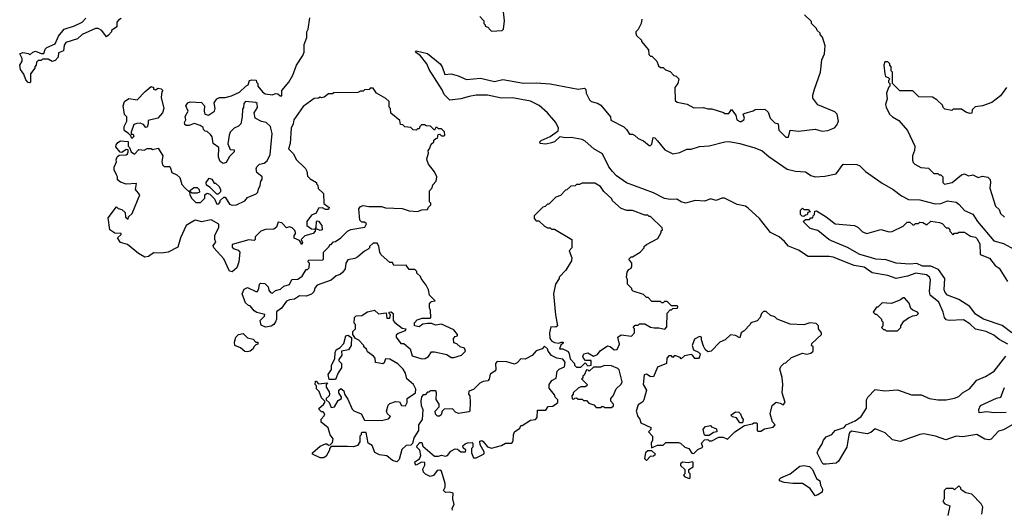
# Model space of a CAD drawing. Extents: x 2210602 to 2357277, y 510288 to 673808.
# Tile 396 of 464: x 2311582 to 2318641, y 632727 to 636232. Entities that reach past the tile are written whole.
import ezdxf

# ---------------------------------------------------------------- set-up
doc = ezdxf.new("R2010")
doc.units = 0

msp = doc.modelspace()

# ---------------------------------------------------------------- linework, layer by layer
at = {"layer": '0CON05XD'}
for points in [[(2314880, 636255), (2314910, 636225), (2314910, 636205), (2314920, 636195), (2314920, 636185), (2314938.3, 636178.3), (2314958.3, 636158.3), (2314965, 636150), (2315040, 636155), (2315050, 636165), (2315057.5, 636225), (2315051.7, 636288.3)], [(2311655, 635780), (2311641.7, 635781.7), (2311625, 635800), (2311611.7, 635841.7), (2311587.5, 635875), (2311583.3, 635905), (2311600, 635935), (2311600, 635955), (2311581.7, 635988.3), (2311605, 635997.5), (2311645, 635990), (2311655, 635980), (2311675, 636000), (2311695, 636007.5), (2311735, 635990), (2311755, 635990), (2311765, 636020), (2311777, 636033), (2311835, 636060), (2311860, 636115), (2311900, 636165), (2311975, 636187.5), (2312030, 636215), (2312056.4, 636243.6)], [(2312308.3, 636241.7), (2312290.7, 636229.3), (2312277.5, 636215), (2312278.3, 636181.7), (2312240, 636155), (2312240, 636145), (2312219.3, 636120.7), (2312205, 636110), (2312170, 636155), (2312145, 636170), (2312125, 636170), (2312030, 636125), (2311995.9, 636094.1), (2311911.7, 636068.3), (2311900.7, 636049.3), (2311895, 636010), (2311860, 635995), (2311857, 635963), (2311835, 635940), (2311815, 635932.5), (2311785, 635950), (2311745, 635950), (2311735, 635940), (2311715, 635940), (2311701.7, 635928.3), (2311700, 635905), (2311690, 635895), (2311690, 635885), (2311660, 635845), (2311660, 635785), (2311655, 635780)], [(2313382.5, 635455), (2313380, 635465), (2313350, 635495), (2313315, 635502.5), (2313270, 635525), (2313262.5, 635565), (2313287, 635603), (2313285, 635630), (2313275, 635637.5), (2313200, 635645), (2313188.3, 635631.7), (2313187, 635603), (2313178.3, 635591.7), (2313177.5, 635535), (2313166.7, 635485), (2313150.7, 635469.3), (2313120, 635455), (2313090, 635425), (2313082.5, 635405), (2313073, 635343), (2313091.7, 635301.7), (2313118.3, 635298.3), (2313120, 635285), (2313085, 635250), (2313061.7, 635208.3), (2313040.7, 635200.7), (2313020, 635215), (2313007.5, 635245), (2313010, 635315), (2312970, 635345), (2312961.7, 635391.7), (2312949.3, 635409.3), (2312925, 635430), (2312911.7, 635431.7), (2312900, 635445), (2312898.3, 635458.3), (2312875, 635472.5), (2312835, 635487.5), (2312795, 635472.5), (2312775, 635472.5), (2312765, 635480), (2312762.5, 635495), (2312772.5, 635515), (2312768.3, 635538.3), (2312788.8, 635575), (2312773.3, 635615), (2312787.5, 635635), (2312805, 635643.3), (2312885, 635638.8), (2312906.2, 635615), (2312903.3, 635575), (2312910, 635555), (2312935, 635547.5), (2312977.5, 635575), (2312982.5, 635595), (2312976, 635635), (2312994.4, 635665.6), (2313015, 635674.2), (2313055, 635674.2), (2313100, 635685), (2313157, 635713), (2313203.3, 635756.7), (2313220, 635765), (2313230, 635795), (2313245, 635800), (2313278.3, 635798.3), (2313280, 635785), (2313290, 635775), (2313290, 635755), (2313322.5, 635715), (2313341.7, 635701.7), (2313395, 635693.3), (2313415, 635702.5), (2313431.7, 635701.7), (2313450, 635685), (2313460, 635685), (2313460, 635725), (2313512.5, 635785), (2313540, 635835), (2313567.5, 635905), (2313612.5, 635975), (2313621.7, 635998.3), (2313622.5, 636055), (2313640, 636105), (2313640, 636145), (2313650, 636165), (2313662.5, 636245)], [(2316043, 636237), (2316037.5, 636205), (2316017, 636163), (2316000, 636145), (2316000, 636135), (2316005, 636120), (2316040, 636085), (2316040, 636075), (2316090, 636015), (2316091.7, 635981.7), (2316105, 635970), (2316115, 635970), (2316150, 635935), (2316161.7, 635901.7), (2316175, 635890), (2316195, 635890), (2316211.7, 635871.7), (2316245, 635860), (2316271.7, 635831.7), (2316288.3, 635828.3), (2316308.3, 635808.3), (2316300, 635775), (2316280, 635745), (2316281.7, 635651.7), (2316295, 635640), (2316367, 635627), (2316415, 635600), (2316485, 635602.5), (2316515, 635592.5), (2316545, 635592.5), (2316627, 635567), (2316638.3, 635558.3), (2316665, 635560), (2316685, 635587.5), (2316717, 635547), (2316723.3, 635515), (2316745, 635501.2), (2316755, 635501.2), (2316772.5, 635515), (2316777.5, 635525), (2316770, 635555), (2316775, 635560), (2316841.7, 635578.3), (2316855, 635587.5), (2316925, 635590), (2316948.3, 635568.3), (2316963.3, 635525), (2316995, 635492.5), (2317020, 635485), (2317025, 635440), (2317075, 635390), (2317095, 635390)], [(2317095, 635390), (2317105, 635440), (2317165, 635432.5), (2317285, 635447.5), (2317335, 635432.5), (2317375, 635437.5), (2317423, 635457), (2317440, 635475), (2317452.5, 635505), (2317442.5, 635555), (2317425, 635572.5), (2317305, 635622.5), (2317268.3, 635668.3), (2317268.3, 635691.7), (2317280, 635735), (2317322.5, 635855), (2317332.5, 635945), (2317351.7, 635988.3), (2317357.5, 636045), (2317337, 636107), (2317320, 636125), (2317320, 636135), (2317300, 636155), (2317295, 636170), (2317260, 636205), (2317258.3, 636218.3), (2317208.3, 636268.3)], [(2318666.7, 633905), (2318605, 633938.8), (2318565, 633970), (2318510, 633995), (2318435, 634013.1), (2318395, 634051.4), (2318348.3, 634078.3), (2318245, 634074), (2318225, 634078), (2318211.4, 634095), (2318201.9, 634135), (2318170.8, 634205), (2318109.4, 634255), (2318103.8, 634285), (2318113.1, 634365), (2318105, 634386.2), (2318082.6, 634402.6), (2318006.2, 634413.8), (2317948.3, 634391.7), (2317865, 634375.6), (2317805, 634398.1), (2317695, 634416.9), (2317635.9, 634455.9), (2317565, 634470), (2317415, 634529.4), (2317385, 634534.2), (2317235, 634533.1), (2317165, 634578), (2317095, 634608.8), (2317065, 634641.2), (2317026.2, 634675), (2316963.8, 634705), (2316885.5, 634805), (2316805, 634881.4), (2316784.5, 634894.5), (2316725, 634907.5), (2316635, 634951.9), (2316615, 634951.9), (2316575, 634934.3), (2316535, 634947.7), (2316495, 634930.3), (2316424.7, 634935.3), (2316355, 634916.7), (2316325, 634925.8), (2316294.2, 634944.2), (2316245, 634941.5), (2316205, 634950.5), (2316125, 634990.8), (2315932.9, 635062.9), (2315861.2, 635111.2), (2315832.2, 635142.2), (2315805, 635177.1), (2315759.9, 635269.9), (2315698.6, 635305), (2315635, 635361.4), (2315615, 635371.9), (2315535, 635387.5), (2315495, 635384.2), (2315455, 635391.2), (2315415, 635356), (2315395, 635348.6), (2315355, 635339.4), (2315313.3, 635345), (2315310, 635355), (2315320, 635365), (2315385.6, 635394.4), (2315442.5, 635435), (2315444, 635455), (2315425.4, 635495.4), (2315365, 635564.3), (2315306.4, 635616.4), (2315245, 635648.5), (2315115, 635671.5), (2315035, 635670), (2314935, 635690.5), (2314855, 635690), (2314805, 635682.5), (2314745, 635663.6), (2314665, 635655.6), (2314625, 635696), (2314609.9, 635729.9), (2314518.6, 635875), (2314501.4, 635915), (2314455, 635972), (2314427.5, 635995), (2314420, 636005), (2314425, 636010), (2314505, 635988.8), (2314596, 635915), (2314610.8, 635895), (2314630, 635840), (2314675, 635843.8), (2314725, 635830), (2314785, 635803.3), (2314885, 635812.5), (2314985, 635788.6), (2315045, 635802.9), (2315194.1, 635775.9), (2315285, 635780), (2315385, 635771.4), (2315585, 635733.3), (2315631.7, 635741.7), (2315641.7, 635731.7), (2315642.5, 635705), (2315667, 635657), (2315680, 635645), (2315725, 635633.8), (2315749.1, 635619.1), (2315816.7, 635535), (2315820.7, 635510.7), (2315912.9, 635462.9), (2315933.3, 635445), (2315955, 635410), (2315975, 635410), (2315992.3, 635402.3), (2316015, 635380), (2316055, 635362.5), (2316095, 635330), (2316105, 635330), (2316115, 635340), (2316123.8, 635386.2), (2316135, 635383.8), (2316155, 635364), (2316208, 635298), (2316265, 635270.8), (2316315, 635280.8), (2316365, 635302.9), (2316395, 635302.5), (2316455, 635321.9), (2316525, 635327.1), (2316637, 635357), (2316668.5, 635358.5), (2316745, 635344.3), (2316853.2, 635313.2), (2316905, 635290.8), (2316952, 635252), (2317085, 635161.1), (2317145, 635146.9), (2317215, 635141.9), (2317255, 635114.2), (2317285, 635105.8), (2317355, 635109.2), (2317435, 635125.8), (2317485, 635196.7), (2317585, 635192.5), (2317605, 635183.3), (2317645, 635143.8), (2317765, 635059.2), (2317843.8, 635015), (2317905, 634969.4), (2317955, 634941.4), (2318035, 634938.9), (2318145, 634912.1), (2318185, 634914.5), (2318235, 634931.9), (2318295, 634924.2), (2318317.6, 634907.6), (2318355, 634864.5), (2318415, 634838), (2318449.5, 634785), (2318565, 634646.9), (2318635, 634625.7), (2318739.7, 634569.7)], [(2318657.5, 635745), (2318613, 635687), (2318551.7, 635638.3), (2318485, 635613.3), (2318431.7, 635608.3), (2318410, 635585), (2318408.3, 635561.7), (2318395, 635560), (2318365, 635570), (2318335, 635590), (2318275, 635590), (2318265, 635580), (2318215, 635590), (2318201.7, 635601.7), (2318198.3, 635618.3), (2318158.3, 635658.3), (2318127, 635677), (2318028.3, 635678.3), (2317985, 635722.5), (2317891.7, 635721.7), (2317840, 635775), (2317840, 635855), (2317830, 635865), (2317830, 635895), (2317820, 635905), (2317820, 635915), (2317805, 635930), (2317785, 635930), (2317777.5, 635905), (2317783.6, 635843.6), (2317790, 635825), (2317808.3, 635818.3), (2317820, 635805), (2317810, 635795), (2317810, 635785), (2317820, 635775), (2317820, 635755), (2317810, 635745), (2317797.5, 635705), (2317802.5, 635665), (2317790, 635625), (2317793.3, 635605), (2317817.5, 635555), (2317840, 635535), (2317885, 635510), (2317947, 635437), (2318000, 635325), (2317997.5, 635295), (2317983.3, 635255), (2317982.5, 635225), (2317988.3, 635208.3), (2318000, 635195), (2318043, 635173), (2318097, 635167), (2318135, 635130), (2318165, 635130), (2318175, 635120), (2318185, 635120), (2318200, 635105), (2318200, 635065), (2318213.6, 635053.6), (2318267.5, 635065), (2318335, 635118.8), (2318355, 635126.2), (2318385, 635112.5), (2318415, 635120), (2318455, 635100), (2318485, 635108.8), (2318523.6, 635103.6), (2318540, 635085), (2318543.3, 635065), (2318537, 635023), (2318577.5, 634895), (2318605, 634870), (2318615, 634842.5), (2318642.5, 634815)], [(2314346.7, 633696.7), (2314330, 633725), (2314293, 633763), (2314235, 633797.5), (2314205, 633800), (2314195, 633770), (2314185, 633763.3), (2314133.6, 633773.6), (2314130, 633805), (2314119.3, 633819.3), (2314075, 633850), (2314068.3, 633868.3), (2314050, 633885), (2314050, 633895), (2314013, 633933), (2313990, 633945), (2313970, 633975), (2313970, 633995), (2313990, 634015), (2313990, 634045), (2313980, 634055), (2313982.5, 634095), (2313995, 634106.7), (2314035, 634110), (2314075, 634137.5), (2314125, 634147.5), (2314155, 634122.5), (2314208.3, 634128.3), (2314215, 634090), (2314235, 634090), (2314240, 634115), (2314230, 634125), (2314230, 634135), (2314245, 634137.5), (2314260, 634125), (2314260, 634075), (2314270.7, 634060.7), (2314325, 634020), (2314350, 634015), (2314345, 634000), (2314295, 633980), (2314281.7, 633968.3), (2314280, 633955), (2314315, 633910), (2314335, 633910), (2314381.7, 633871.7), (2314395, 633820), (2314465, 633800), (2314489.3, 633800.7), (2314513, 633817), (2314535, 633850), (2314555, 633850), (2314645, 633830), (2314675, 633810), (2314695, 633810), (2314750, 633825), (2314777.5, 633855), (2314770, 633875), (2314740, 633885), (2314715, 633907.5), (2314693.3, 633913.3), (2314692.5, 633945), (2314705, 633960), (2314720, 633965), (2314720, 633975), (2314695, 634007.5), (2314605, 634047.5), (2314565, 634041.2), (2314535, 634052.5), (2314505, 634052.5), (2314473, 634047), (2314445, 634030), (2314412.5, 634035), (2314413, 634057), (2314431.7, 634078.3), (2314468.3, 634091.7), (2314525, 634090), (2314530, 634095), (2314527.5, 634145), (2314520, 634165), (2314520, 634195), (2314525, 634200), (2314535, 634210), (2314560, 634215), (2314520, 634255), (2314512.5, 634295), (2314497, 634327), (2314460, 634375), (2314455, 634390), (2314430, 634415), (2314430, 634425), (2314415, 634440), (2314375, 634440), (2314351.7, 634471.7), (2314265, 634470), (2314255, 634490), (2314235, 634490), (2314172.5, 634545), (2314163, 634563), (2314157, 634607), (2314145, 634630), (2314115, 634630), (2314090, 634605), (2314090, 634595), (2314080, 634585), (2314055, 634572.5), (2314005, 634530), (2313985, 634520), (2313935, 634510), (2313920, 634485), (2313916, 634444), (2313899.3, 634420.7), (2313880, 634405), (2313850, 634395), (2313815, 634363.3), (2313715, 634327.5), (2313699.3, 634310.7), (2313689.5, 634280.5), (2313675, 634263.3), (2313635, 634250), (2313588.3, 634251.7), (2313551.7, 634228.3), (2313515, 634222.5), (2313495, 634212.5), (2313458, 634162), (2313423, 634137), (2313423.3, 634085), (2313416.7, 634065), (2313403.9, 634046.1), (2313385, 634033.3), (2313345, 634026.2), (2313312, 634042), (2313306.2, 634075), (2313337.5, 634105), (2313338.3, 634118.3), (2313281.7, 634131.7), (2313263.6, 634143.6), (2313235, 634180), (2313221.7, 634181.7), (2313201.7, 634201.7), (2313177.5, 634265), (2313190.7, 634299.3), (2313215, 634310), (2313275, 634282.5), (2313287, 634283), (2313297, 634303), (2313300, 634335), (2313308.3, 634341.7), (2313339.3, 634339.3), (2313362.5, 634315), (2313368.3, 634291.7), (2313380, 634275), (2313395, 634270), (2313415, 634290), (2313451.7, 634298.3), (2313475, 634320), (2313515, 634332.5), (2313531.7, 634368.3), (2313575, 634370), (2313606.4, 634393.6), (2313635, 634440), (2313645, 634440), (2313658.3, 634451.7), (2313660, 634485), (2313650, 634495), (2313651.7, 634508.3), (2313755, 634510), (2313760, 634515), (2313760, 634565), (2313800, 634605), (2313805, 634620), (2313815, 634620), (2313831.7, 634638.3), (2313845, 634640), (2313885, 634667.5), (2313932.5, 634715), (2313955, 634727.5), (2314056.4, 634743.6), (2314068.3, 634768.3), (2314055, 634780), (2314035, 634780), (2314020, 634795), (2314012.5, 634875), (2314025, 634892.5), (2314045, 634900), (2314085, 634892.5), (2314175, 634892.5), (2314205, 634882.5), (2314323, 634877), (2314375, 634860), (2314435, 634857.5), (2314465, 634867.5), (2314505, 634870), (2314511.7, 634888.3), (2314530, 634905), (2314530, 634915), (2314520, 634925), (2314520, 635005), (2314540, 635025), (2314543, 635047), (2314567, 635073), (2314572.5, 635105), (2314555, 635140), (2314512.5, 635195), (2314503, 635223), (2314500, 635235), (2314512.5, 635275), (2314510, 635295), (2314520, 635305), (2314531.7, 635338.3), (2314550, 635355), (2314551.7, 635368.3), (2314565, 635380), (2314578.3, 635381.7), (2314581.7, 635408.3), (2314595, 635410), (2314605, 635400), (2314625, 635400), (2314630, 635405), (2314628.3, 635428.3), (2314605, 635450), (2314585, 635450), (2314575, 635460), (2314565, 635460), (2314555, 635440), (2314528.3, 635468.3), (2314495, 635470), (2314485, 635477.5), (2314463, 635477), (2314450, 635465), (2314445, 635450), (2314435, 635450), (2314425, 635440), (2314403, 635443), (2314385, 635460), (2314343, 635463), (2314328.3, 635478.3), (2314311.7, 635481.7), (2314308.3, 635508.3), (2314241.7, 635561.7), (2314240, 635595), (2314230, 635605), (2314230, 635645), (2314207, 635667), (2314140, 635705), (2314115, 635740), (2314095, 635740), (2314088.3, 635731.7), (2314055, 635730), (2314045, 635720), (2314025, 635720), (2314005, 635710), (2313835, 635707.5), (2313825, 635700), (2313795, 635700), (2313765, 635677.5), (2313745, 635672.5), (2313735, 635677.5), (2313725, 635670), (2313693, 635667), (2313615, 635610), (2313547.5, 635515), (2313542.5, 635485), (2313527.5, 635455), (2313520, 635345), (2313510, 635305), (2313545, 635270), (2313565, 635230), (2313630, 635165), (2313640, 635145), (2313645, 635110), (2313665, 635090), (2313710, 635065), (2313710, 635055), (2313720, 635045), (2313721.7, 635021.7), (2313760, 634985), (2313763, 634913), (2313800, 634885), (2313795, 634870), (2313775, 634870), (2313751.7, 634881.7), (2313725, 634880), (2313706.4, 634843.6), (2313675, 634830), (2313640, 634785), (2313640, 634755), (2313673, 634733), (2313700, 634730), (2313707.5, 634742.5), (2313710, 634785), (2313715, 634790), (2313725, 634787.5), (2313747.5, 634755), (2313750, 634725), (2313735, 634720), (2313715, 634730), (2313700, 634730), (2313700, 634715), (2313685, 634697.5), (2313625, 634682.5), (2313600, 634655), (2313610, 634635), (2313605, 634620), (2313588.3, 634648.3), (2313550, 634665), (2313550, 634685), (2313560, 634695), (2313560, 634705), (2313555, 634720), (2313535, 634740), (2313515, 634747.5), (2313495, 634740), (2313460, 634775), (2313435, 634780), (2313422.5, 634745), (2313405, 634730), (2313345, 634727.5), (2313310, 634715), (2313270, 634675), (2313270, 634655), (2313261.7, 634648.3), (2313225, 634652.5), (2313105, 634620), (2313105, 634600), (2313118.3, 634588.3), (2313148.3, 634578.3), (2313160, 634565), (2313153.3, 634495), (2313138.3, 634451.7), (2313105, 634423.3), (2313085, 634427.5), (2313045, 634517.5), (2312972.5, 634595), (2312968.3, 634611.7), (2312987, 634637), (2312980, 634655), (2312980, 634685), (2313010, 634745), (2313010, 634765), (2312955, 634796.7), (2312885, 634781.2), (2312845, 634793.3), (2312835, 634791.2), (2312775, 634756.7), (2312733.6, 634666.4), (2312715, 634600), (2312646.4, 634563.6), (2312595, 634556.7), (2312540.7, 634559.3), (2312505, 634533.3), (2312478.3, 634528.3), (2312433.9, 634553.9), (2312355, 634620), (2312303.9, 634633.9), (2312282.5, 634667.5), (2312308.3, 634691.7), (2312308.3, 634698.3), (2312265, 634700), (2312227.5, 634725), (2312215, 634810), (2312275, 634890), (2312288.3, 634878.3), (2312315, 634870), (2312338.3, 634848.3), (2312340, 634815), (2312358.3, 634801.7), (2312361.7, 634818.3), (2312387, 634843), (2312442.5, 634975), (2312413, 635013), (2312418.3, 635058.3), (2312345, 635052.5), (2312305, 635067.5), (2312283, 635083), (2312282.5, 635105), (2312275, 635120), (2312260, 635155), (2312260, 635175), (2312276.4, 635213.6), (2312273.3, 635226.7), (2312281.7, 635248.3), (2312295, 635260), (2312345, 635262.5), (2312355, 635270), (2312360, 635285), (2312358.3, 635298.3), (2312345, 635300), (2312315, 635280), (2312301.7, 635281.7), (2312270.7, 635320.7), (2312272.5, 635335), (2312285, 635352.5), (2312305, 635362.5), (2312358.3, 635358.3), (2312360, 635325), (2312370, 635315), (2312380, 635285), (2312405, 635267.5), (2312435, 635300), (2312475, 635297.5), (2312495, 635307.5), (2312525, 635307.5), (2312535, 635300), (2312575, 635310), (2312607.5, 635255), (2312600, 635215), (2312605, 635190), (2312618.3, 635178.3), (2312655, 635180), (2312660, 635175), (2312672.5, 635135), (2312708.3, 635118.3), (2312729.3, 635099.3), (2312745, 635050), (2312770.7, 635020.7), (2312795, 635000), (2312830.7, 635029.3), (2312855, 635027.5), (2312867.5, 635015), (2312870, 634995), (2312855, 634987.5), (2312818.3, 634988.3), (2312800, 635000), (2312802.5, 634975), (2312815, 634950), (2312845, 634920), (2312878.3, 634921.7), (2312908.3, 634951.7), (2312910, 634975), (2312925, 634987.5), (2312945, 634980), (2312978.3, 634948.3), (2312995, 634910), (2313008.3, 634911.7), (2313020, 634925), (2313020, 634935), (2313045, 634960), (2313055, 634960), (2313085, 634910), (2313105, 634902.5), (2313137, 634903), (2313195, 634932.5), (2313215, 634957.5), (2313276.7, 634983.3), (2313290, 634995), (2313293, 635017), (2313307, 635043), (2313310, 635075), (2313320, 635085), (2313320, 635105), (2313282.5, 635135), (2313278.3, 635161.7), (2313283, 635177), (2313300, 635195), (2313335, 635202.5), (2313355, 635220), (2313377.5, 635265), (2313392.5, 635415), (2313382.5, 635455)], [(2312385, 635380), (2312378.3, 635398.3), (2312359.3, 635419.3), (2312334.1, 635434.1), (2312330, 635445), (2312330, 635465), (2312350, 635505), (2312350, 635535), (2312333, 635553), (2312324.1, 635614.1), (2312334.2, 635645), (2312365, 635667.1), (2312425, 635656.7), (2312482.3, 635717.7), (2312525, 635752.5), (2312540, 635745), (2312540, 635735), (2312555, 635730), (2312575, 635740), (2312597, 635737), (2312607.5, 635725), (2312600, 635715), (2312596.7, 635675), (2312615.6, 635595), (2312606.6, 635563.4), (2312572.5, 635525), (2312501.7, 635508.3), (2312502.5, 635485), (2312495, 635462.5), (2312485, 635460), (2312470, 635480), (2312445, 635490), (2312421.3, 635488.7), (2312400.6, 635479.4), (2312380, 635425), (2312381.7, 635411.7), (2312395, 635410), (2312400, 635395), (2312385, 635380)], [(2313005, 634980), (2312995, 634980), (2312948.3, 635028.3), (2312920, 635045), (2312917.5, 635065), (2312940, 635095), (2312959.3, 635089.3), (2312975, 635060), (2312985, 635060), (2313012.5, 635035), (2313022.5, 635015), (2313021.7, 634998.3), (2313005, 634980)], [(2315605, 633740), (2315635, 633770), (2315655, 633750), (2315680, 633755), (2315678.3, 633788.3), (2315638.3, 633788.3), (2315623, 633803), (2315620, 633815), (2315627.5, 633835), (2315655, 633843.3), (2315695, 633817.5), (2315725, 633830), (2315743.6, 633856.4), (2315795, 633892.5), (2315815, 633887.5), (2315843, 633863), (2315865, 633867.5), (2315882.5, 633905), (2315870, 633955), (2315895, 633972.5), (2315968.3, 633961.7), (2315990, 633985), (2315990, 634015), (2315980, 634025), (2315995, 634040), (2316015, 634040), (2316025, 634050), (2316065, 634050), (2316105, 634027.5), (2316130.7, 634020.7), (2316165, 634022.5), (2316207, 634013), (2316221.7, 634028.3), (2316223, 634127), (2316245, 634150), (2316255, 634150), (2316265, 634160), (2316298.3, 634161.7), (2316300, 634175), (2316295, 634180), (2316255, 634180), (2316225, 634210), (2316205, 634210), (2316195, 634200), (2316185, 634200), (2316175, 634210), (2316115, 634210), (2316088.3, 634238.3), (2316075, 634240), (2316055, 634260), (2315980, 634285), (2315970, 634295), (2315970, 634305), (2315940, 634335), (2315940, 634365), (2315932.5, 634385), (2315938.3, 634421.7), (2315950, 634440), (2315965, 634450), (2315970, 634465), (2315970, 634485), (2315950, 634515), (2315965, 634530), (2315975, 634530), (2316030, 634565), (2316060, 634595), (2316060, 634605), (2316075, 634620), (2316156.4, 634663.6), (2316180, 634705), (2316181.7, 634718.3), (2316190, 634725), (2316188.3, 634738.3), (2316105, 634820), (2316095, 634820), (2316085, 634830), (2316065, 634830), (2315975, 634862.5), (2315935, 634862.5), (2315895, 634877.5), (2315831.7, 634931.7), (2315828.3, 634948.3), (2315770.7, 635000.7), (2315746.4, 635036.4), (2315705, 635060), (2315615, 635060), (2315595, 635050), (2315575, 635050), (2315565, 635040), (2315533, 635037), (2315505, 635012.5), (2315495, 635010), (2315458.3, 634971.7), (2315425, 634960), (2315375, 634910), (2315365, 634910), (2315348.3, 634891.7), (2315331.7, 634888.3), (2315270, 634825), (2315270, 634805), (2315285, 634790), (2315305, 634790), (2315345, 634750), (2315365, 634740), (2315385, 634740), (2315395, 634730), (2315415, 634730), (2315540, 634655), (2315540, 634595), (2315522.5, 634575), (2315540, 634525), (2315537, 634503), (2315497.5, 634435), (2315450, 634385), (2315450, 634375), (2315422.5, 634335), (2315410, 634265), (2315422.5, 634115), (2315437.5, 634035), (2315425, 634027.5), (2315390, 634030), (2315380, 633985), (2315382.5, 633945), (2315397, 633927), (2315415, 633917.5), (2315447.5, 633912.5), (2315465, 633920), (2315478.3, 633918.3), (2315478.3, 633911.7), (2315461.7, 633898.3), (2315451.7, 633871.7), (2315475, 633870), (2315513, 633853), (2315522.5, 633835), (2315528.3, 633798.3), (2315560, 633765), (2315560, 633755), (2315575, 633740), (2315605, 633740)], [(2317205, 634820), (2317191.7, 634821.7), (2317180, 634835), (2317180, 634865), (2317195, 634880), (2317205, 634870), (2317235, 634870), (2317250, 634855), (2317231.7, 634848.3), (2317228.3, 634831.7), (2317215, 634830), (2317205, 634820)], [(2318695.3, 633985.3), (2318625, 634038.9), (2318491.4, 634085), (2318435, 634119.5), (2318393.8, 634173.8), (2318315, 634224.3), (2318235, 634256.9), (2318216.9, 634275), (2318210.5, 634295), (2318214.4, 634375), (2318170.5, 634440.5), (2318115, 634464), (2318055, 634464.1), (2318015, 634482.5), (2317965, 634477.5), (2317865, 634485.6), (2317795, 634509.2), (2317720, 634515), (2317665, 634531.2), (2317605, 634548), (2317518.1, 634598.1), (2317403.3, 634645), (2317383.3, 634655), (2317305, 634720), (2317250, 634735), (2317200, 634785), (2317215, 634800), (2317245, 634800), (2317255, 634810), (2317268.3, 634811.7), (2317270, 634825), (2317280, 634835), (2317281.7, 634858.3), (2317295, 634860), (2317365, 634817.5), (2317428.3, 634768.3), (2317567, 634757), (2317590, 634745), (2317625, 634710), (2317655, 634697.5), (2317755, 634727.5), (2317815, 634710), (2317837, 634713), (2317915, 634750), (2317945, 634780), (2317965, 634780), (2317985, 634760), (2317995, 634760), (2318005, 634770), (2318025, 634770), (2318035, 634780), (2318057, 634777), (2318085, 634760), (2318115, 634787.5), (2318177, 634777), (2318195, 634770), (2318225, 634740), (2318238.3, 634738.3), (2318250, 634725), (2318250, 634715), (2318275, 634690), (2318285, 634700), (2318305, 634700), (2318315, 634707.5), (2318355, 634707.5), (2318398.3, 634678.3), (2318435, 634671.2), (2318445, 634663.8), (2318466.2, 634623.8), (2318467, 634547), (2318535, 634521.2), (2318575, 634470), (2318605, 634450), (2318664.4, 634354.4)], [(2317875, 634000), (2317900, 634025), (2317900, 634035), (2317920.7, 634069.3), (2317955, 634092.5), (2317985, 634107.5), (2318015, 634112.5), (2318026.4, 634123.6), (2318020, 634135), (2317985, 634147.5), (2317970.5, 634160.5), (2317958.3, 634198.3), (2317925, 634237.5), (2317915, 634237.5), (2317897, 634223), (2317833, 634197), (2317765, 634200), (2317735, 634170), (2317725, 634170), (2317700, 634135), (2317715, 634120), (2317725, 634120), (2317760, 634085), (2317760, 634075), (2317770, 634065), (2317770, 634035), (2317760, 634025), (2317775, 634010), (2317785, 634010), (2317795, 634000), (2317875, 634000)], [(2316415, 633120), (2316445, 633150), (2316480, 633165), (2316470, 633195), (2316491.7, 633218.3), (2316515, 633220), (2316525, 633210), (2316545, 633210), (2316595, 633237.5), (2316625, 633237.5), (2316657, 633223), (2316710, 633275), (2316778.3, 633321.7), (2316837, 633333), (2316845, 633340), (2316865, 633340), (2316870, 633335), (2316870, 633285), (2316875, 633280), (2316895, 633280), (2316923, 633297), (2316985, 633310), (2316997.5, 633325), (2316978.3, 633348.3), (2316963.3, 633405), (2316977.5, 633465), (2317005, 633487.5), (2317035, 633482.5), (2317055, 633470), (2317070, 633485), (2317047.5, 633555), (2317052.5, 633615), (2317047.5, 633665), (2317032.5, 633725), (2317040, 633745), (2317061.7, 633768.3), (2317075, 633770), (2317115, 633810), (2317195, 633840), (2317225, 633832.5), (2317255, 633840), (2317270, 633855), (2317270, 633885), (2317260, 633895), (2317261.7, 633908.3), (2317330, 633975), (2317330, 633985), (2317310, 634015), (2317310, 634035), (2317291.7, 634051.7), (2317247, 634057), (2317205, 634042.5), (2317105, 634047.5), (2317013, 634083), (2316995, 634100), (2316965, 634110), (2316935, 634140), (2316915, 634140), (2316900, 634125), (2316890, 634095), (2316868.3, 634071.7), (2316825, 634057.5), (2316820, 634045), (2316775, 634000), (2316753.6, 633986.4), (2316745, 633950), (2316715, 633967.5), (2316678.3, 633971.7), (2316640, 633935), (2316601.7, 633918.3), (2316540, 633855), (2316515, 633850), (2316497, 633867), (2316485, 633890), (2316470, 633935), (2316470, 633955), (2316455, 633960), (2316420.7, 633939.3), (2316403.8, 633895), (2316413.8, 633863.8), (2316448.3, 633848.3), (2316460, 633835), (2316457, 633813), (2316448.3, 633801.7), (2316421.7, 633801.7), (2316406.7, 633826.7), (2316395, 633830), (2316348.3, 633821.7), (2316325, 633800), (2316318.3, 633808.3), (2316285, 633820), (2316275, 633820), (2316265, 633810), (2316255, 633820), (2316235, 633820), (2316222.5, 633805), (2316220, 633765), (2316155, 633740), (2316125, 633670), (2316103, 633673), (2316075, 633690), (2316060, 633685), (2316052.5, 633615), (2316076.7, 633575), (2316057.5, 633505), (2316049.3, 633490.7), (2316015, 633470), (2316002.5, 633425), (2316012.5, 633385), (2316027, 633367), (2316035, 633340), (2316107, 633307), (2316107, 633293), (2316090, 633275), (2316120, 633245), (2316120, 633215), (2316110, 633195), (2316111.7, 633161.7), (2316155, 633180), (2316195, 633180), (2316215, 633200), (2316305, 633200), (2316320, 633195), (2316350, 633165), (2316380, 633155), (2316401.7, 633121.7), (2316415, 633120)], [(2313215, 633848.8), (2313195, 633852.5), (2313165, 633877.5), (2313123.3, 633895), (2313121.7, 633918.3), (2313132.5, 633955), (2313150, 633975), (2313185, 633980), (2313215, 633950), (2313255, 633940), (2313275, 633920), (2313288.3, 633918.3), (2313290, 633905), (2313275, 633900), (2313260, 633885), (2313255, 633870), (2313235, 633853.3), (2313215, 633848.8)], [(2313845, 633650), (2313801.7, 633651.7), (2313793, 633687), (2313817, 633723), (2313817.5, 633755), (2313841.7, 633798.3), (2313842.5, 633845), (2313850, 633865), (2313878.3, 633881.7), (2313905, 633910), (2313920, 633965), (2313935, 633970), (2313961.7, 633951.7), (2313957.5, 633895), (2313940, 633865), (2313890, 633855), (2313892.5, 633825), (2313870, 633795), (2313870, 633785), (2313890, 633765), (2313890, 633735), (2313865, 633700), (2313845, 633650)], [(2314685, 632712.5), (2314683, 632727), (2314697.5, 632755), (2314687.5, 632795), (2314690, 632835), (2314665, 632842.5), (2314635, 632840), (2314620, 632855), (2314631.7, 632878.3), (2314632.5, 632905), (2314605, 632993.3), (2314595, 633000), (2314575, 632998.8), (2314547.5, 632962.5), (2314525, 632955.8), (2314491.3, 632971.3), (2314477, 632987), (2314472.3, 633007.7), (2314486.4, 633036.4), (2314486.7, 633056.7), (2314462.5, 633057.5), (2314425, 633037.5), (2314417.5, 633045), (2314415, 633060), (2314448.3, 633081.7), (2314457.5, 633105), (2314450, 633145), (2314430, 633165), (2314431.7, 633178.3), (2314451.7, 633198.3), (2314465, 633200), (2314471.7, 633171.7), (2314555, 633100), (2314585, 633100), (2314605, 633107.5), (2314635, 633100), (2314650, 633105), (2314673.6, 633136.4), (2314705, 633152.5), (2314721.7, 633151.7), (2314745, 633132.5), (2314778.3, 633131.7), (2314780, 633145), (2314761.7, 633161.7), (2314760, 633175), (2314775, 633190), (2314793, 633197), (2314825, 633200), (2314830, 633195), (2314830, 633165), (2314820, 633155), (2314820, 633125), (2314835, 633090), (2314855, 633090), (2314911.7, 633118.3), (2314911.7, 633131.7), (2314883, 633183), (2314881.7, 633208.3), (2314895, 633212.5), (2314905, 633206.7), (2314935, 633167.5), (2314965, 633157.5), (2315035, 633177.5), (2315065, 633193.3), (2315110, 633195), (2315119.3, 633210.7), (2315122.5, 633255), (2315130, 633275), (2315168.3, 633301.7), (2315175, 633320), (2315185, 633320), (2315245, 633360), (2315280, 633365), (2315291.7, 633378.3), (2315295, 633430), (2315355, 633430), (2315371.7, 633458.3), (2315405, 633460), (2315440, 633485), (2315440, 633505), (2315420, 633525), (2315415, 633540), (2315378.3, 633588.3), (2315377.5, 633615), (2315397, 633643), (2315428.3, 633661.7), (2315435, 633710), (2315450, 633725), (2315488.3, 633741.7), (2315492.5, 633775), (2315475, 633797.5), (2315433.6, 633803.6), (2315395, 633822.5), (2315370, 633855), (2315365, 633870), (2315345, 633890), (2315328.3, 633871.7), (2315285, 633857.5), (2315256.1, 633823.9), (2315205, 633797.5), (2315175, 633800), (2315149.3, 633770.7), (2315129.3, 633760.7), (2315075, 633777.5), (2315005, 633780), (2314992.5, 633765), (2314995, 633720), (2314989.3, 633710.7), (2314955, 633690), (2314947, 633653), (2314938.3, 633641.7), (2314905, 633637.5), (2314880, 633625), (2314835, 633580), (2314801.7, 633568.3), (2314800, 633545), (2314810, 633535), (2314812.5, 633485), (2314810, 633425), (2314801.7, 633418.3), (2314727, 633407), (2314707, 633417), (2314685, 633440), (2314625, 633437.5), (2314610, 633425), (2314603, 633397), (2314591.7, 633388.3), (2314578.3, 633388.3), (2314563, 633403), (2314560, 633425), (2314590, 633455), (2314590, 633475), (2314568.3, 633508.3), (2314570, 633555), (2314565, 633570), (2314525, 633570), (2314515, 633560), (2314505, 633560), (2314488.3, 633541.7), (2314475, 633540), (2314463, 633527), (2314457.5, 633495), (2314460, 633465), (2314472.5, 633435), (2314467.5, 633365), (2314440, 633325), (2314440, 633285), (2314408.3, 633231.7), (2314398.3, 633191.7), (2314385, 633180), (2314353, 633177), (2314321.7, 633148.3), (2314302, 633078), (2314285, 633060), (2314255, 633070), (2314215, 633103.3), (2314160.3, 633110.3), (2314128.3, 633128.3), (2314108.3, 633178.3), (2314080, 633195), (2314065, 633270), (2314035, 633270), (2314030, 633265), (2314030, 633255), (2314020, 633245), (2314020, 633205), (2314003, 633177), (2313975, 633168.8), (2313931.2, 633171.2), (2313815, 633170), (2313803, 633157), (2313802.5, 633145), (2313778.8, 633101.2), (2313761.2, 633088.8), (2313735, 633088.8), (2313680, 633115), (2313680, 633125), (2313736.4, 633173.6), (2313775, 633190), (2313785, 633190), (2313795, 633180), (2313808.3, 633181.7), (2313825, 633200), (2313830, 633225), (2313807.5, 633255), (2313792.5, 633305), (2313742.5, 633345), (2313743, 633367), (2313765, 633390), (2313770, 633405), (2313758.3, 633418.3), (2313745, 633420), (2313730, 633435), (2313730, 633445), (2313759.3, 633470.7), (2313770, 633485), (2313770, 633495), (2313745, 633520), (2313730, 633565), (2313710, 633585), (2313710, 633605), (2313700, 633615), (2313701.7, 633638.3), (2313708.3, 633638.3), (2313725, 633620), (2313788.3, 633628.3), (2313780, 633615), (2313780, 633595), (2313801.7, 633561.7), (2313802.5, 633545), (2313800, 633535), (2313780, 633515), (2313780, 633505), (2313800, 633485), (2313815, 633450), (2313840, 633455), (2313865, 633500), (2313890, 633515), (2313890, 633525), (2313870, 633555), (2313870, 633575), (2313885, 633587.5), (2313905, 633570), (2313910, 633545), (2313935, 633510), (2313965, 633437.5), (2313976.4, 633426.4), (2314030, 633405), (2314055, 633360), (2314175, 633357.5), (2314225, 633370), (2314240, 633385), (2314220, 633405), (2314212.5, 633425), (2314224.1, 633465.9), (2314235, 633480), (2314275, 633492.5), (2314305, 633490), (2314320, 633465), (2314347, 633463), (2314360, 633485), (2314360, 633515), (2314420, 633555), (2314421.7, 633581.7), (2314406.1, 633616.1), (2314357.5, 633655), (2314346.7, 633696.7)], [(2318713.6, 633336.4), (2318635, 633289.2), (2318600.3, 633279.7), (2318546.9, 633223.1), (2318531.2, 633218.8), (2318502.4, 633222.4), (2318445, 633255.7), (2318345, 633240), (2318295, 633244.4), (2318222.3, 633217.7), (2318147.5, 633245), (2318065, 633261.1), (2318035, 633256.7), (2317895, 633206.7), (2317839.3, 633219.3), (2317787.3, 633267.3), (2317715, 633297.5), (2317685, 633271.2), (2317657.7, 633262.3), (2317545, 633280), (2317531.2, 633268.8), (2317526.7, 633255), (2317511.2, 633165), (2317453.3, 633065), (2317435, 633050), (2317363.6, 633043.6), (2317345, 633043.3), (2317335, 633052.5), (2317300, 633125), (2317306.2, 633145), (2317333.8, 633185), (2317343.8, 633215), (2317365, 633240), (2317405, 633257.5), (2317427.5, 633285), (2317493.8, 633306.2), (2317507.5, 633325), (2317572.5, 633355), (2317613.9, 633386.1), (2317652.5, 633445), (2317653.8, 633505), (2317663.8, 633525), (2317715, 633578.8), (2317785, 633570.8), (2317875, 633576.2), (2317975, 633541.4), (2318045, 633542), (2318105, 633515.7), (2318165, 633504.4), (2318225, 633505.8), (2318285, 633517.5), (2318315, 633530), (2318341.2, 633555), (2318392.5, 633585), (2318445, 633646), (2318507, 633673), (2318569.1, 633710.9), (2318651.7, 633818.3)], [(2315825, 633450), (2315838.3, 633461.7), (2315840, 633475), (2315820, 633495), (2315820, 633515), (2315837, 633533), (2315857.5, 633585), (2315893, 633617), (2315902.5, 633635), (2315880.7, 633720.7), (2315870.7, 633730.7), (2315825, 633750), (2315775, 633752.5), (2315745, 633740), (2315695, 633740), (2315665, 633710), (2315658.3, 633718.3), (2315645, 633720), (2315628.3, 633681.7), (2315620, 633675), (2315618.3, 633661.7), (2315610, 633655), (2315650, 633615), (2315647.5, 633605), (2315635, 633597.5), (2315605, 633597.5), (2315585, 633590), (2315550, 633555), (2315550, 633545), (2315540, 633535), (2315541.7, 633511.7), (2315555, 633510), (2315561.7, 633518.3), (2315575, 633520), (2315585, 633510), (2315615, 633510), (2315625, 633500), (2315645, 633500), (2315661.7, 633481.7), (2315698.3, 633468.3), (2315715, 633450), (2315745, 633450), (2315755, 633457.5), (2315767.5, 633457.5), (2315775, 633450), (2315825, 633450)], [(2318654.4, 633414.4), (2318565, 633412.5), (2318515, 633418.8), (2318461.7, 633411.7), (2318457.5, 633435), (2318470, 633465), (2318585, 633516.9), (2318616.7, 633525), (2318643.3, 633593.3)], [(2316765, 633340), (2316745, 633340), (2316720, 633375), (2316693, 633383), (2316680, 633395), (2316715, 633420), (2316737, 633417), (2316750, 633405), (2316758.3, 633378.3), (2316770, 633365), (2316765, 633340)], [(2316525, 633250), (2316495, 633250), (2316488.3, 633258.3), (2316482.5, 633295), (2316500, 633315), (2316535, 633320), (2316541.7, 633311.7), (2316578.3, 633298.3), (2316580, 633275), (2316555, 633270), (2316525, 633250)], [(2316075, 633070), (2316105, 633100), (2316125, 633102.5), (2316140, 633115), (2316115, 633140), (2316085, 633140), (2316067.5, 633125), (2316062.5, 633085), (2316075, 633070)], [(2316385, 632940), (2316390, 632945), (2316390, 632975), (2316380, 632985), (2316380, 633005), (2316410, 633025), (2316410, 633055), (2316405, 633060), (2316375, 633052.5), (2316333, 633057), (2316320, 633045), (2316320, 633035), (2316350, 633005), (2316350, 632975), (2316340, 632965), (2316351.7, 632951.7), (2316385, 632940)], [(2317285, 632817.5), (2317249.5, 632869.5), (2317195, 632903.8), (2317125, 632903.8), (2317061.7, 632911.7), (2317030, 632925), (2317030, 632935), (2317040, 632945), (2317105.8, 632974.2), (2317175, 633030), (2317205, 633033.3), (2317245, 633026.2), (2317266.2, 633005), (2317295, 632940), (2317317.5, 632925), (2317323, 632893), (2317337.5, 632865), (2317336.4, 632843.6), (2317305, 632823.3), (2317285, 632817.5)], [(2318480, 632685), (2318487.5, 632735), (2318475, 632760), (2318408.3, 632828.3), (2318365, 632837.5), (2318340, 632855), (2318330, 632865), (2318330, 632875), (2318315, 632887.5), (2318285, 632860), (2318275, 632870), (2318225, 632870), (2318210, 632855), (2318210, 632795), (2318200, 632775), (2318215, 632760), (2318250, 632745), (2318237.5, 632675)]]:
    msp.add_lwpolyline(points, dxfattribs=at)

doc.saveas('drawing.dxf')
